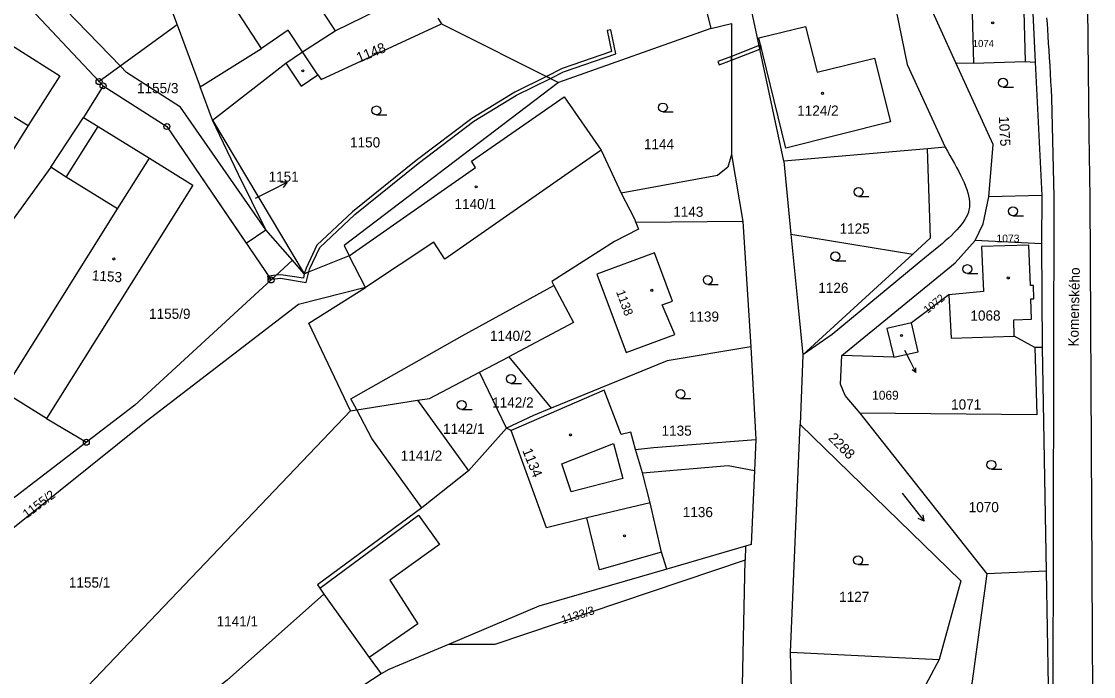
# Model space of a CAD drawing. Extents: x -504988 to -494607, y -1123820 to -1114018.
# Drawn here: x -497696.6 to -497516.7, y -1119726.4 to -1119616.5 of the extents above; entities that cross this region are included whole.
import ezdxf

# ---------------------------------------------------------------- set-up
doc = ezdxf.new("R2010")
doc.units = 0
for name, color, linetype in [('Hranice parcel', 7, 'Continuous'), ('Parcelní čísla', 7, 'Continuous'), ('Pop  PČ popisy', 7, 'Continuous'), ('Vnitřní kresba', 7, 'Continuous'), ('Věcná břemena k části', 7, 'Continuous'), ('Značky bodu BP', 7, 'Continuous'), ('Značky budov', 7, 'Continuous'), ('Značky kultur', 7, 'Continuous')]:
    doc.layers.add(name, color=color, linetype=linetype)

msp = doc.modelspace()

# ---------------------------------------------------------------- linework, layer by layer
at = {"layer": 'Hranice parcel'}
for p, q in [((-497587.94, -1119589.26), (-497580.97, -1119617.66)), ((-497677.66, -1119598.01), (-497670.47, -1119617.06)), ((-497705.71, -1119602.98), (-497683.6, -1119626.56)), ((-497568.72, -1119639.92), (-497574.81, -1119611.22)), ((-497539.86, -1119623.39), (-497543.73, -1119614.93)), ((-497670.47, -1119617.06), (-497683.6, -1119626.56)), ((-497670.47, -1119617.06), (-497666.66, -1119627.42)), ((-497626.76, -1119615.89), (-497626.12, -1119616.86)), ((-497626.12, -1119616.86), (-497606.5, -1119626.69)), ((-497580.97, -1119617.66), (-497606.5, -1119626.69)), ((-497664.56, -1119633.04), (-497652.28, -1119623.45)), ((-497539.86, -1119623.39), (-497536.87, -1119623.48)), ((-497536.87, -1119623.48), (-497528.21, -1119623.2)), ((-497528.21, -1119623.2), (-497526.52, -1119623.29)), ((-497526.52, -1119623.29), (-497525.41, -1119645.66)), ((-497682.93, -1119627.27), (-497686.23, -1119632.58)), ((-497683.6, -1119626.56), (-497682.93, -1119627.27)), ((-497682.93, -1119627.27), (-497672.22, -1119634.1)), ((-497664.56, -1119633.04), (-497666.66, -1119627.42)), ((-497691.66, -1119640.89), (-497686.23, -1119632.58)), ((-497664.56, -1119633.04), (-497649.17, -1119658.79)), ((-497672.22, -1119634.1), (-497654.74, -1119659.83)), ((-497577.46, -1119638.78), (-497575.6, -1119650.04)), ((-497544.6, -1119637.82), (-497568.72, -1119639.92)), ((-497568.72, -1119639.92), (-497567.52, -1119652.13)), ((-497691.66, -1119640.89), (-497727.77, -1119690.53)), ((-497525.41, -1119645.66), (-497534.3, -1119645.89)), ((-497525.41, -1119645.66), (-497525.5, -1119653.78)), ((-497575.6, -1119650.04), (-497593.53, -1119650.2)), ((-497575.6, -1119650.04), (-497574.22, -1119671.08)), ((-497567.52, -1119652.13), (-497547.08, -1119655.51)), ((-497525.5, -1119653.78), (-497536.62, -1119653.21)), ((-497525.5, -1119653.78), (-497525.35, -1119671.16)), ((-497651.15, -1119656.53), (-497654.74, -1119659.83)), ((-497649.17, -1119658.79), (-497651.15, -1119656.53)), ((-497641.61, -1119655.8), (-497649.17, -1119658.79)), ((-497638.92, -1119661.08), (-497641.61, -1119655.8)), ((-497565.53, -1119672.39), (-497547.08, -1119655.51)), ((-497622.69, -1119669.23), (-497607.27, -1119660.76)), ((-497541.02, -1119662.34), (-497547.28, -1119667.05)), ((-497526.58, -1119671.17), (-497530.05, -1119669.26)), ((-497574.22, -1119671.08), (-497573.42, -1119686.58)), ((-497525.35, -1119671.16), (-497526.58, -1119671.17)), ((-497525.35, -1119671.16), (-497524.69, -1119708.69)), ((-497619.78, -1119675.3), (-497614.87, -1119672.71)), ((-497614.87, -1119672.71), (-497607.76, -1119681.37)), ((-497565.53, -1119672.39), (-497565.99, -1119684.11)), ((-497550.24, -1119672.79), (-497559, -1119672.52)), ((-497615.26, -1119684.71), (-497619.78, -1119675.3)), ((-497640.37, -1119681.65), (-497630.16, -1119680.03)), ((-497630.16, -1119680.03), (-497621.6, -1119691.88)), ((-497712.77, -1119756.56), (-497641.39, -1119681.81)), ((-497641.39, -1119681.81), (-497640.37, -1119681.65)), ((-497692.41, -1119683.08), (-497685.73, -1119687.07)), ((-497534.61, -1119709.15), (-497555.88, -1119682.19)), ((-497615.26, -1119684.71), (-497621.6, -1119691.88)), ((-497567.57, -1119722.26), (-497565.99, -1119684.11)), ((-497685.73, -1119687.07), (-497711.2, -1119706.6)), ((-497621.6, -1119691.88), (-497629.43, -1119698.08)), ((-497575.16, -1119704.52), (-497588.34, -1119708.35)), ((-497575.16, -1119704.52), (-497575.21, -1119706.82)), ((-497576.1, -1119751.38), (-497575.21, -1119706.82)), ((-497524.69, -1119708.69), (-497534.61, -1119709.15)), ((-497567.57, -1119722.26), (-497542.62, -1119723.53)), ((-497567.04, -1119741.28), (-497567.57, -1119722.26)), ((-497542.62, -1119723.53), (-497551.37, -1119739.69))]:
    msp.add_line(p, q, dxfattribs=at)
for points in [[(-497534.22, -1119818.76), (-497527.7, -1119797.51), (-497526.57, -1119794.64), (-497519.56, -1119770.79), (-497516.99, -1119756.52), (-497516.74, -1119750.54), (-497517.29, -1119646.04), (-497517.49, -1119635.34), (-497517.68, -1119614.14), (-497518.78, -1119606.17), (-497521.17, -1119596.67), (-497524.36, -1119587.14), (-497528.66, -1119575.06), (-497536.08, -1119553.14), (-497545.22, -1119526.23), (-497548.05, -1119512.85), (-497563.82, -1119472.59), (-497575.6, -1119448.97), (-497587.45, -1119432.22), (-497598.97, -1119413.96), (-497613.75, -1119397.19), (-497616.09, -1119394)], [(-497666.66, -1119627.42), (-497656.33, -1119621), (-497668.89, -1119601.73), (-497659.14, -1119594.84), (-497639.41, -1119585.55), (-497613.74, -1119573.84), (-497609.86, -1119582.34), (-497606.24, -1119589.29), (-497591.66, -1119583.83), (-497589.7, -1119583.12)], [(-497554.91, -1119591.56), (-497553.08, -1119598.34), (-497551.3, -1119607.52), (-497548.03, -1119623.68), (-497541.62, -1119637.56), (-497544.6, -1119637.82)], [(-497527.28, -1119609.82), (-497526.93, -1119615.06), (-497526.52, -1119623.29)], [(-497652.28, -1119623.45), (-497649.46, -1119621.55), (-497643.99, -1119618.06), (-497629.66, -1119610.98)], [(-497652.28, -1119623.45), (-497649.69, -1119627.31), (-497646.87, -1119625.42), (-497646.32, -1119626.23), (-497626.12, -1119616.86)], [(-497580.97, -1119617.66), (-497577.47, -1119616.8), (-497577.46, -1119638.78)], [(-497695.48, -1119633.95), (-497698.62, -1119638.95), (-497705.82, -1119634.29), (-497705.49, -1119633.79), (-497709.77, -1119631.04), (-497701.69, -1119618.32), (-497690.2, -1119625.57), (-497695.48, -1119633.95)], [(-497553.48, -1119622.65), (-497550.82, -1119633.33), (-497568.36, -1119637.7), (-497572.88, -1119619.22), (-497565.09, -1119617.29), (-497563.13, -1119625), (-497553.48, -1119622.65)], [(-497534.3, -1119645.89), (-497533.59, -1119637.11), (-497539.86, -1119623.39)], [(-497606.5, -1119626.69), (-497642.45, -1119654.04), (-497641.61, -1119655.8)], [(-497641.61, -1119655.8), (-497620.45, -1119640.97), (-497621.12, -1119639.91), (-497605.57, -1119629.09), (-497599.34, -1119638.06), (-497596.02, -1119645.3)], [(-497686.23, -1119632.58), (-497683.77, -1119634.09), (-497675.14, -1119639.38), (-497667.89, -1119643.92), (-497692.41, -1119683.08)], [(-497651.15, -1119656.53), (-497655.61, -1119651.4), (-497660.2, -1119642.15), (-497664.56, -1119633.04)], [(-497577.46, -1119638.78), (-497578.11, -1119640.89), (-497579.85, -1119642.29), (-497596.02, -1119645.3)], [(-497547.08, -1119655.51), (-497544.1, -1119652.78), (-497544.6, -1119637.82)], [(-497692.41, -1119683.08), (-497699.66, -1119678.54), (-497680.48, -1119647.9), (-497689.09, -1119642.6), (-497691.66, -1119640.89)], [(-497596.02, -1119645.3), (-497593.81, -1119649.45), (-497593.53, -1119650.2)], [(-497536.62, -1119653.21), (-497535.25, -1119650.42), (-497534.3, -1119645.89)], [(-497593.53, -1119650.2), (-497593.11, -1119651.32), (-497597.11, -1119653.39), (-497607.63, -1119660.07), (-497607.27, -1119660.76)], [(-497567.52, -1119652.13), (-497566.3, -1119664.47), (-497565.53, -1119672.39)], [(-497559, -1119672.52), (-497539.97, -1119656.95), (-497536.62, -1119653.21)], [(-497530.05, -1119669.26), (-497530.14, -1119666.54), (-497527.13, -1119666.44), (-497527.25, -1119663.03), (-497526.75, -1119663.01), (-497526.83, -1119660.76), (-497527.34, -1119660.79), (-497527.58, -1119654.01), (-497535.56, -1119654.24), (-497535.19, -1119661.8), (-497541.02, -1119662.34)], [(-497587, -1119668.96), (-497589.1, -1119664), (-497587.39, -1119663.37), (-497590.39, -1119655.28), (-497600.08, -1119658.88), (-497595.15, -1119672.02), (-497587, -1119668.96)], [(-497654.74, -1119659.83), (-497677.62, -1119680.85), (-497685.73, -1119687.07)], [(-497638.92, -1119661.08), (-497650.11, -1119663.98), (-497675.68, -1119683.58), (-497709.7, -1119710.81), (-497721.57, -1119720.07)], [(-497641.39, -1119681.81), (-497648.38, -1119667.07), (-497638.92, -1119661.08)], [(-497607.27, -1119660.76), (-497603.99, -1119666.99), (-497614.87, -1119672.71)], [(-497541.02, -1119662.34), (-497540.63, -1119669.61), (-497530.05, -1119669.26)], [(-497547.28, -1119667.05), (-497551.45, -1119668), (-497550.24, -1119672.79)], [(-497550.24, -1119672.79), (-497546.14, -1119671.91), (-497547.28, -1119667.05)], [(-497640.37, -1119681.65), (-497641.35, -1119679.79), (-497622.69, -1119669.23)], [(-497574.22, -1119671.08), (-497588.3, -1119673.42), (-497607.76, -1119681.37)], [(-497526.58, -1119671.17), (-497526.26, -1119682.45), (-497555.88, -1119682.19)], [(-497555.88, -1119682.19), (-497558.4, -1119679.24), (-497559.19, -1119677.32), (-497559, -1119672.52)], [(-497630.16, -1119680.03), (-497628.18, -1119679.72), (-497619.78, -1119675.3)], [(-497593.62, -1119688.26), (-497594.36, -1119685.36), (-497595.98, -1119685.74), (-497598.85, -1119678.32), (-497614.45, -1119685.1), (-497615.26, -1119684.71)], [(-497629.43, -1119698.08), (-497637.84, -1119686.46), (-497640.37, -1119681.65)], [(-497607.76, -1119681.37), (-497610.72, -1119682.58), (-497615.26, -1119684.71)], [(-497565.99, -1119684.11), (-497539.01, -1119710.34), (-497542.62, -1119723.53)], [(-497593.62, -1119688.26), (-497590.57, -1119687.96), (-497573.42, -1119686.58)], [(-497573.42, -1119686.58), (-497573.65, -1119691.82), (-497574.2, -1119704.24), (-497575.16, -1119704.52)], [(-497588.34, -1119708.35), (-497589.24, -1119705.51), (-497591.13, -1119697.25), (-497592.41, -1119692.21), (-497593.62, -1119688.26)], [(-497629.43, -1119698.08), (-497646.97, -1119710.97), (-497646.55, -1119711.56), (-497645.86, -1119712.54)], [(-497575.21, -1119706.82), (-497617.18, -1119721), (-497624.97, -1119720.97)], [(-497588.34, -1119708.35), (-497609.8, -1119714.58), (-497624.97, -1119720.97)], [(-497524.69, -1119708.69), (-497524.35, -1119727.95), (-497524.92, -1119746.68), (-497525.39, -1119749.53)], [(-497551.21, -1119748.37), (-497537.93, -1119728.76), (-497537.12, -1119727.56), (-497534.61, -1119709.15)], [(-497645.86, -1119712.54), (-497662.11, -1119726.99), (-497677.84, -1119739.37), (-497695.02, -1119751.99), (-497710.32, -1119763.52)], [(-497645.86, -1119712.54), (-497638.3, -1119723.19), (-497636.29, -1119725.91)], [(-497624.97, -1119720.97), (-497634.97, -1119725.19), (-497636.29, -1119725.91)], [(-497636.29, -1119725.91), (-497655.15, -1119738.3), (-497677.21, -1119754.36), (-497704.31, -1119774.44)]]:
    msp.add_lwpolyline(points, dxfattribs=at)
at = {"layer": 'Pop  PČ popisy'}
for p, q in [((-497654.69, -1119644.77), (-497652.02, -1119643.41)), ((-497652.02, -1119643.41), (-497653.14, -1119643.42)), ((-497652.02, -1119643.41), (-497652.68, -1119644.31)), ((-497657.37, -1119646.14), (-497654.69, -1119644.77)), ((-497548.47, -1119671.61), (-497547.51, -1119673.48)), ((-497547.51, -1119673.48), (-497546.56, -1119675.35)), ((-497546.56, -1119675.35), (-497546.56, -1119674.57)), ((-497546.56, -1119675.35), (-497547.19, -1119674.89))]:
    msp.add_line(p, q, dxfattribs=at)
at = {"layer": 'Vnitřní kresba'}
for p, q in [((-497659.14, -1119594.84), (-497643.99, -1119618.06)), ((-497537.13, -1119615.12), (-497536.87, -1119623.48)), ((-497528.45, -1119614.82), (-497528.21, -1119623.2)), ((-497651.88, -1119617.94), (-497656.33, -1119621)), ((-497649.46, -1119621.55), (-497651.88, -1119617.94)), ((-497646.87, -1119625.42), (-497649.46, -1119621.55)), ((-497702.48, -1119629.59), (-497695.48, -1119633.95)), ((-497523.78, -1119629.28), (-497523.42, -1119645.91)), ((-497689.09, -1119642.6), (-497683.77, -1119634.09)), ((-497599.34, -1119638.06), (-497625.56, -1119656.32)), ((-497680.48, -1119647.9), (-497675.14, -1119639.38)), ((-497523.42, -1119645.91), (-497523.6, -1119750.06)), ((-497627.42, -1119653.51), (-497638.92, -1119661.08)), ((-497625.56, -1119656.32), (-497627.42, -1119653.51)), ((-497545.06, -1119656.15), (-497560.59, -1119668.98)), ((-497560.59, -1119668.98), (-497565.53, -1119672.39)), ((-497608.54, -1119701.4), (-497614.45, -1119685.1)), ((-497605.96, -1119690.69), (-497597.31, -1119687.25)), ((-497597.31, -1119687.25), (-497595.69, -1119693.12)), ((-497604.36, -1119695.4), (-497605.96, -1119690.69)), ((-497592.41, -1119692.21), (-497578.05, -1119690.97)), ((-497578.05, -1119690.97), (-497573.65, -1119691.82)), ((-497595.69, -1119693.12), (-497604.36, -1119695.4)), ((-497591.13, -1119697.25), (-497601.78, -1119699.74)), ((-497646.55, -1119711.56), (-497630.01, -1119699.27)), ((-497630.01, -1119699.27), (-497626.47, -1119704.22)), ((-497601.78, -1119699.74), (-497608.54, -1119701.4)), ((-497599.63, -1119708.48), (-497601.78, -1119699.74)), ((-497626.47, -1119704.22), (-497634.8, -1119710.18)), ((-497589.24, -1119705.51), (-497599.63, -1119708.48)), ((-497634.8, -1119710.18), (-497630.1, -1119717.53)), ((-497630.1, -1119717.53), (-497638.3, -1119723.19))]:
    msp.add_line(p, q, dxfattribs=at)
for points in [[(-497524.62, -1119615.86), (-497524.55, -1119616.81), (-497524.48, -1119617.83), (-497524.41, -1119618.92), (-497524.33, -1119620.09), (-497524.26, -1119621.29), (-497524.18, -1119622.55), (-497524.1, -1119623.86), (-497524.02, -1119625.18), (-497523.94, -1119626.53), (-497523.86, -1119627.91), (-497523.78, -1119629.28)], [(-497541.62, -1119637.56), (-497541.23, -1119638.25), (-497540.83, -1119638.94), (-497540.45, -1119639.62), (-497540.08, -1119640.3), (-497539.71, -1119640.97), (-497539.37, -1119641.63), (-497539.05, -1119642.27), (-497538.74, -1119642.9), (-497538.47, -1119643.51), (-497538.23, -1119644.1), (-497538.01, -1119644.68), (-497537.84, -1119645.22), (-497537.71, -1119645.74), (-497537.61, -1119646.24), (-497537.56, -1119646.71), (-497537.54, -1119647.17), (-497537.57, -1119647.62), (-497537.64, -1119648.05), (-497537.75, -1119648.47), (-497537.91, -1119648.9), (-497538.1, -1119649.31), (-497538.33, -1119649.72), (-497538.61, -1119650.15), (-497538.93, -1119650.57), (-497539.29, -1119651), (-497539.69, -1119651.45), (-497540.13, -1119651.89), (-497540.59, -1119652.35), (-497541.09, -1119652.81), (-497541.61, -1119653.28), (-497542.15, -1119653.75), (-497542.72, -1119654.23), (-497543.29, -1119654.71), (-497543.87, -1119655.18), (-497544.47, -1119655.67), (-497545.06, -1119656.15)]]:
    msp.add_lwpolyline(points, dxfattribs=at)
at = {"layer": 'Věcná břemena k části'}
for points in [[(-497683.6, -1119626.56), (-497682.93, -1119627.27), (-497672.22, -1119634.1), (-497658.93, -1119653.66), (-497655.61, -1119651.4), (-497669.94, -1119630.82), (-497678.99, -1119625.02), (-497680.01, -1119623.97), (-497702.14, -1119601.16), (-497705.71, -1119602.98)], [(-497608.52, -1119625.68), (-497607.84, -1119626.02), (-497605.66, -1119624.93), (-497596.91, -1119621.89), (-497597.73, -1119617.85), (-497598.32, -1119617.97), (-497597.61, -1119621.49), (-497605.9, -1119624.37)], [(-497577.47, -1119622.32), (-497577.47, -1119622.96), (-497572.71, -1119621.11), (-497572.84, -1119620.52)], [(-497572.84, -1119620.52), (-497572.71, -1119621.11), (-497572.44, -1119621.01), (-497572.59, -1119620.42)], [(-497579.76, -1119623.21), (-497579.54, -1119623.77), (-497577.47, -1119622.96), (-497577.47, -1119622.32)], [(-497648.41, -1119658.49), (-497648.29, -1119658.05), (-497646.58, -1119654.37), (-497640.67, -1119648.87), (-497630.04, -1119640.3), (-497620.7, -1119633.22), (-497613.54, -1119628.85), (-497607.84, -1119626.02), (-497608.52, -1119625.68), (-497613.84, -1119628.33), (-497621.04, -1119632.72), (-497630.4, -1119639.82), (-497641.07, -1119648.41), (-497647.08, -1119654.01), (-497648.85, -1119657.85), (-497649.17, -1119658.79)], [(-497653.88, -1119659.04), (-497654.62, -1119659.72), (-497653.14, -1119659.56), (-497648.87, -1119660.24), (-497648.41, -1119658.49), (-497649.17, -1119658.79), (-497649.31, -1119659.56), (-497653.12, -1119658.96)], [(-497655.18, -1119659.18), (-497655.31, -1119659.19), (-497655.24, -1119659.79), (-497654.8, -1119659.74)], [(-497655.18, -1119659.18), (-497654.8, -1119659.74), (-497654.62, -1119659.72), (-497653.88, -1119659.04)]]:
    msp.add_lwpolyline(points, close=True, dxfattribs=at)
at = {"layer": 'Značky bodu BP'}
for centre, radius in [((-497683.6, -1119626.56), 0.5), ((-497683.6, -1119626.56), 0.0303), ((-497682.93, -1119627.27), 0.5), ((-497682.93, -1119627.27), 0.0303), ((-497672.22, -1119634.1), 0.5), ((-497672.22, -1119634.1), 0.0303), ((-497654.74, -1119659.83), 0.5), ((-497654.74, -1119659.83), 0.0303), ((-497685.73, -1119687.07), 0.5), ((-497685.73, -1119687.07), 0.0303)]:
    msp.add_circle(centre, radius, dxfattribs=at)
at = {"layer": 'Značky budov'}
for centre in [(-497533.66, -1119616.7), (-497649.4, -1119624.76), (-497562.21, -1119628.52), (-497620.31, -1119644.22), (-497681.11, -1119656.31), (-497531.05, -1119659.5), (-497590.85, -1119661.58), (-497548.96, -1119669.15), (-497604.5, -1119685.84), (-497595.43, -1119702.76)]:
    msp.add_circle(centre, 0.175, dxfattribs=at)
at = {"layer": 'Značky kultur'}
for p, q in [((-497531.93, -1119627.5), (-497530.18, -1119627.5)), ((-497637.06, -1119632.15), (-497635.31, -1119632.15)), ((-497589, -1119631.65), (-497587.25, -1119631.65)), ((-497556.17, -1119645.81), (-497554.42, -1119645.81)), ((-497530.26, -1119649.06), (-497528.51, -1119649.06)), ((-497560.06, -1119656.64), (-497558.31, -1119656.64)), ((-497537.91, -1119658.77), (-497536.16, -1119658.77)), ((-497581.46, -1119660.58), (-497579.71, -1119660.58)), ((-497614.47, -1119677.18), (-497612.72, -1119677.18)), ((-497586.04, -1119679.72), (-497584.29, -1119679.72)), ((-497622.74, -1119681.55), (-497620.99, -1119681.55)), ((-497533.89, -1119691.6), (-497532.14, -1119691.6)), ((-497548.83, -1119695.6), (-497545.14, -1119700.33)), ((-497545.14, -1119700.33), (-497546.14, -1119699.87)), ((-497545.14, -1119700.33), (-497545.35, -1119699.25)), ((-497556.25, -1119707.6), (-497554.5, -1119707.6))]:
    msp.add_line(p, q, dxfattribs=at)
for centre in [(-497531.93, -1119626.75), (-497637.06, -1119631.4), (-497589, -1119630.9), (-497556.17, -1119645.06), (-497530.26, -1119648.31), (-497560.06, -1119655.89), (-497537.91, -1119658.02), (-497581.46, -1119659.83), (-497614.47, -1119676.43), (-497586.04, -1119678.97), (-497622.74, -1119680.8), (-497533.89, -1119690.85), (-497556.25, -1119706.85)]:
    msp.add_circle(centre, 0.75, dxfattribs=at)

# ---------------------------------------------------------------- texts
at = {"layer": 'Parcelní čísla'}
for s, height, rotation, p in [('1148', 1.7, 22, (-497640, -1119623.41)), ('1075', 1.7, 273, (-497532.64, -1119632.41)), ('1153', 1.7, 356, (-497684.84, -1119659.89)), ('1138', 1.5, 290, (-497596.87, -1119661.82)), ('1072', 1.3, 39, (-497544.6, -1119665.54)), ('2288', 1.7, 315, (-497561.37, -1119686.49)), ('1134', 1.7, 292, (-497612.61, -1119688.46)), ('1155/2', 1.5, 37, (-497695.7, -1119699.88)), ('1133/3', 1.4, 18, (-497605.79, -1119717.61))]:
    msp.add_text(s, height=height, rotation=rotation, dxfattribs=at).set_placement(p)
for s, height, p in [('1074', 1.2, (-497537.01, -1119620.76)), ('1155/3', 1.7, (-497677.23, -1119628.5)), ('1124/2', 1.7, (-497566.46, -1119632.27)), ('1150', 1.7, (-497641.49, -1119637.6)), ('1144', 1.7, (-497592.18, -1119637.9)), ('1151', 1.7, (-497655.15, -1119643.35)), ('1140/1', 1.7, (-497623.96, -1119647.95)), ('1143', 1.7, (-497587.26, -1119649.24)), ('1125', 1.7, (-497559.35, -1119652.06)), ('1073', 1.3, (-497533.04, -1119653.53)), ('1126', 1.7, (-497562.93, -1119662.01)), ('1155/9', 1.7, (-497675.21, -1119666.36)), ('1139', 1.7, (-497584.64, -1119666.83)), ('1068', 1.7, (-497537.4, -1119666.66)), ('1140/2', 1.7, (-497618.01, -1119670.06)), ('1142/2', 1.7, (-497617.64, -1119681.25)), ('1069', 1.5, (-497553.89, -1119679.93)), ('1071', 1.7, (-497540.64, -1119681.57)), ('1142/1', 1.7, (-497625.88, -1119685.66)), ('1135', 1.7, (-497589.22, -1119685.97)), ('1141/2', 1.7, (-497632.98, -1119690.16)), ('1136', 1.7, (-497585.66, -1119699.63)), ('1070', 1.7, (-497537.69, -1119698.8)), ('1155/1', 1.7, (-497688.66, -1119711.45)), ('1127', 1.7, (-497559.43, -1119713.85)), ('1141/1', 1.7, (-497663.88, -1119717.95))]:
    msp.add_text(s, height=height, dxfattribs=at).set_placement(p)
at = {"layer": 'Pop  PČ popisy'}
msp.add_text('Komenského', height=1.7, rotation=89, dxfattribs=at).set_placement((-497519.27, -1119671.02))

doc.saveas('drawing.dxf')
